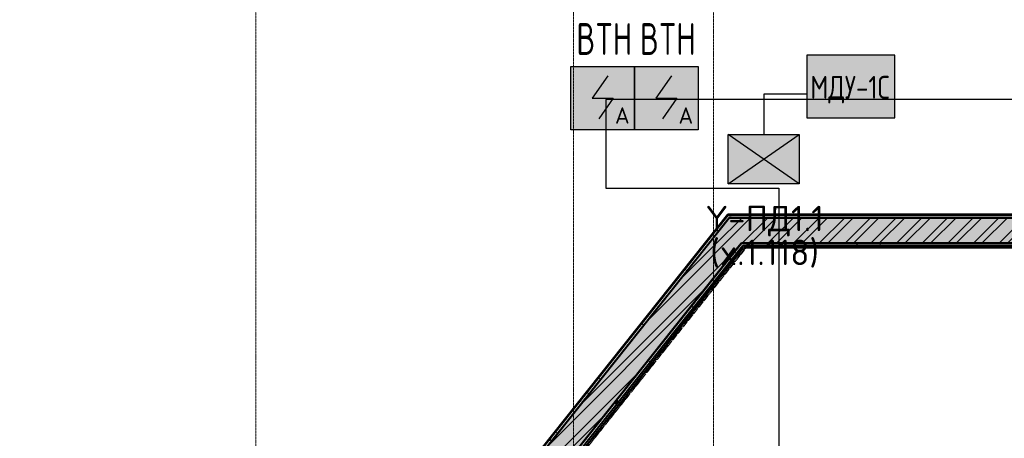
# Model space of a CAD drawing. Header units: millimetres. Extents: x -135639 to 224623, y -383017 to -59102.
# Tile 348 of 494: x 90756 to 98502, y -181508 to -178213. Entities that reach past the tile are written whole.
import ezdxf
from ezdxf.enums import TextEntityAlignment as Align

# ---------------------------------------------------------------- set-up
doc = ezdxf.new("R2010")
doc.units = ezdxf.units.MM
for name, pattern in [('CONTINOUS', [0]), ('Линия сетки', [25, 20, -2.5, 0, -2.5]), ('Штрих_3_1_5_', [4.5, 3, -1.5]), ('Штриховая_ш3 п1_5', [4.5, 3, -1.5])]:
    doc.linetypes.add(name, pattern=pattern)
doc.layers.add('A-010-M_ROOM_SEPARATION', color=4, linetype='Штриховая_ш3 п1_5', lineweight=40, true_color=0x00ffff)
for name, color, linetype, lineweight in [('A-200-M_WALL', 7, 'Continuous', 18), ('A-200-M_WALL_INT', 7, 'Continuous', 18), ('A-200-M_WALL_PAT', 7, 'Continuous', 40), ('Z-030-M_GRID', 7, 'Continuous', 9), ('ОС', 5, 'Continuous', 25), ('ПС', 7, 'Continuous', 40), ('СС-011-ПОЖ-СИГНАЛИЗАЦИЯ', 1, 'Continuous', 30)]:
    doc.layers.add(name, color=color, linetype=linetype, lineweight=lineweight)
doc.layers.add('ССПС', color=5, linetype='Continuous')
doc.styles.add('1111', font='isocpeur.ttf')
doc.styles.add('ISOCPEUR', font='isocpeur.ttf', dxfattribs={"height": 300})
pattern_1 = [(50, (0, 0), (218.62117, -19.1268), [22.86, -251.46]), (355, (0, 0), (-42.29187, 229.2684), [18.288, -201.168]), (100.451, (18.22, -1.6), (176.33107, 210.13963), [19.428, -213.708]), (46.184, (0, 60.96), (325.29495, -50.45164), [34.29, -377.19]), (96.636, (27.1, 56.76), (284.883, 296.9127), [29.142, -320.562]), (351.184, (0, 60.96), (284.8858, 296.9107), [27.432, -301.752]), (21, (30.48, 45.72), (181.93753, -122.71832), [22.86, -251.46]), (326, (30.48, 45.72), (74.16223, 221.0262), [18.288, -201.168]), (71.451, (45.64, 35.5), (256.10035, 98.30526), [19.428, -213.708]), (37.5, (0, 0), (3.70639, 101.465895), [3.353, -195.377, 3.353, -200.863, -201.93]), (37.5, (0, 0), (3.70639, 101.465895), [-402.946, 3.353, -198.577]), (7.5, (0, 0), (80.18358, 120.21653), [3.353, -113.081, 3.353, -190.805, -76.962]), (7.5, (0, 0), (80.18358, 120.21653), [-310.591, 3.353, -73.609]), (327.5, (-67.97, 0), (162.708646, -6.87497), [3.353, -72.847, 3.353, -234.391, -315.468]), (327.5, (-67.97, 0), (162.708646, -6.87497), [-313.944, 3.353, -312.115]), (317.5, (-98.45, 0), (177.75468, 30.51183), [3.353, -95.707, 3.353, -154.534, -224.028]), (317.5, (-98.45, 0), (177.75468, 30.51183), [-256.946, 3.353, -220.675])]
pattern_2 = [(45, (0, 0), (-101.02788, 101.02788), []), (45, (67.35, 0), (-101.02788, 101.02788), [])]
pattern_3 = [(0, (0, 0), (406.4, 101.6), [33.528, -271.272, 33.528, -271.272, -1625.6]), (0, (0, 0), (406.4, 101.6), [-609.6, 33.528, -576.072, 33.528, -271.272, -711.2]), (0, (0, 0), (406.4, 101.6), [-1524, 33.528, -169.672, 33.528, -474.472]), (120, (152.4, 50.8), (-291.18818, 301.152724), [33.528, -271.272, 33.528, -271.272, -1625.6]), (120, (152.4, 50.8), (-291.18818, 301.152724), [-609.6, 33.528, -576.072, 33.528, -271.272, -711.2]), (120, (152.4, 50.8), (-291.18818, 301.152724), [-1524, 33.528, -169.672, 33.528, -474.472]), (240, (203.2, 254), (-115.21182, -402.752724), [33.528, -271.272, 33.528, -271.272, -1625.6]), (240, (203.2, 254), (-115.21182, -402.752724), [-609.6, 33.528, -576.072, 33.528, -271.272, -711.2]), (240, (203.2, 254), (-115.21182, -402.752724), [-1524, 33.528, -169.672, 33.528, -474.472])]

# ---------------------------------------------------------------- blocks, each defined once
blk = doc.blocks.new('135_SLK_GD_AR_rvt-1-B1_-7_650_')
at = {"layer": 'A-200-M_WALL_PAT', "lineweight": 9, "true_color": 0xaaaaaa}
h = blk.add_hatch(dxfattribs=at)
h.set_pattern_fill('FP_11', color=253, style=0, pattern_type=2)
h.set_pattern_definition(pattern_3)
h.paths.add_polyline_path([(100757.1, 8375.8), (104491, 13070), (104465.5, 13070), (100741.5, 8388.3)])
h = blk.add_hatch(dxfattribs=at)
h.set_pattern_fill('FP_1', color=253, style=0, pattern_type=2)
h.set_pattern_definition(pattern_1)
h.paths.add_polyline_path([(109600, 12850), (109600, 13050), (109300, 13050), (109300, 12850), (109565, 12850)])
h.paths.add_polyline_path([(107450, 12850), (107450, 13050), (104475.1, 13050), (104316.1, 12850), (105227.6, 12850)])
h = blk.add_hatch(dxfattribs=at)
h.set_pattern_fill('FP_2', color=253, style=0, pattern_type=2)
h.set_pattern_definition(pattern_2)
h.paths.add_polyline_path([(109600, 12850), (109600, 13050), (109300, 13050), (109300, 12850), (109565, 12850)])
h.paths.add_polyline_path([(107450, 12850), (107450, 13050), (104475.1, 13050), (104316.1, 12850), (105227.6, 12850)])
h = blk.add_hatch(dxfattribs=at)
h.set_pattern_fill('FP_11', color=253, style=0, pattern_type=2)
h.set_pattern_definition(pattern_3)
h.paths.add_polyline_path([(136300, 13050), (136300, 13070), (134940, 13070), (134940, 13050), (136297.5, 13050)])
h.paths.add_polyline_path([(133250, 13050), (133740, 13050), (133740, 13070), (133250, 13070)])
h.paths.add_polyline_path([(129706.9, 13050), (132050, 13050), (132050, 13070), (126450, 13070), (126450, 13050), (127823.9, 13050)])
h.paths.add_polyline_path([(124057.9, 13050), (125250, 13050), (125250, 13070), (119375, 13070), (119375, 13050), (120291.8, 13050)])
h.paths.add_polyline_path([(118175, 13050), (118175, 13070), (114800, 13070), (114800, 13050), (116525.8, 13050)])
h.paths.add_polyline_path([(111300, 13050), (113600, 13050), (113600, 13070), (109300, 13070), (109300, 13050), (110876.7, 13050)])
h.paths.add_polyline_path([(107450, 13050), (107450, 13070), (104491, 13070), (104475.1, 13050), (105227.6, 13050)])
h = blk.add_hatch(dxfattribs=at)
h.set_pattern_fill('FP_1', color=253, style=0, pattern_type=2)
h.set_pattern_definition(pattern_1)
h.paths.add_polyline_path([(101162.6, 8564.3), (104571.6, 12850), (104316.1, 12850), (101006.1, 8688.8)])
h = blk.add_hatch(dxfattribs=at)
h.set_pattern_fill('FP_2', color=253, style=0, pattern_type=2)
h.set_pattern_definition(pattern_2)
h.paths.add_polyline_path([(101162.6, 8564.3), (104571.6, 12850), (104316.1, 12850), (101006.1, 8688.8)])
h = blk.add_hatch(dxfattribs=at)
h.set_pattern_fill('FP_11', color=253, style=0, pattern_type=2)
h.set_pattern_definition(pattern_3)
h.paths.add_polyline_path([(101190.7, 8567.5), (104581.3, 12830), (104555.7, 12830), (101175.1, 8580)])
h = blk.add_hatch(dxfattribs=at)
h.set_pattern_fill('FP_11', color=253, style=0, pattern_type=2)
h.set_pattern_definition(pattern_3)
h.paths.add_polyline_path([(109580, 12830), (109580, 12850), (109300, 12850), (109300, 12830), (109565, 12830)])
h.paths.add_polyline_path([(107450, 12830), (107450, 12850), (104571.6, 12850), (104555.7, 12830), (105227.6, 12830)])
at = {"layer": 'A-010-M_ROOM_SEPARATION', "color": 131, "linetype": 'Штрих_3_1_5_', "true_color": 0xaaffff}
blk.add_line((101223.5, 8560.6), (104607.7, 12815.1), dxfattribs=at)
at = {"layer": 'A-200-M_WALL', "color": 253, "lineweight": 40, "true_color": 0xaaaaaa}
for p, q in [((104465.5, 13070), (100741.5, 8388.3)), ((104465.5, 13070), (104491, 13070)), ((107450, 13050), (104475.1, 13050)), ((104475.1, 13050), (107450, 13050)), ((107450, 13070), (104491, 13070)), ((101200.1, 8579.3), (104569.3, 12815)), ((104569.3, 12815), (104581.3, 12830)), ((104571.6, 12850), (107450, 12850)), ((107450, 12850), (104571.6, 12850)), ((104581.3, 12830), (107450, 12830))]:
    blk.add_line(p, q, dxfattribs=at)
at = {"layer": 'A-200-M_WALL_INT', "color": 253, "lineweight": 40, "true_color": 0xaaaaaa}
for p, q in [((104463.1, 13075), (100737.6, 8391.4)), ((101006.1, 8688.8), (104475.1, 13050)), ((104475.1, 13050), (104316.1, 12850)), ((104469.5, 13075), (104463.1, 13075)), ((104495, 13075), (104469.5, 13075)), ((107450, 13075), (104495, 13075)), ((104316.1, 12850), (101006.1, 8688.8)), ((101162.6, 8564.3), (104571.6, 12850)), ((104543.8, 12815), (101184.4, 8591.7)), ((101211.8, 8569.9), (104588.5, 12815)), ((104555.7, 12830), (104543.8, 12815)), ((104571.6, 12850), (104555.7, 12830)), ((104588.5, 12815), (107450, 12815))]:
    blk.add_line(p, q, dxfattribs=at)
blk = doc.blocks.new('-1 эт')
at = {"layer": 'Z-030-M_GRID', "color": 253, "linetype": 'Линия сетки', "true_color": 0xaaaaaa}
for p, q in [((100750, -19695), (100750, 133719.9)), ((103250, -19701.1), (103250, 133719.9)), ((104350, -19694.8), (104350, 133719.9))]:
    blk.add_line(p, q, dxfattribs=at)
at = {"lineweight": 5}
blk.add_blockref('135_SLK_GD_AR_rvt-1-B1_-7_650_', (0, 0), dxfattribs=at)
blk = doc.blocks.new('*U4706')
at = {"lineweight": 35, "true_color": 0xffffff}
h = blk.add_hatch(color=7, dxfattribs=at)
h.dxf.hatch_style = 1
h.paths.add_polyline_path([(0, 499.6), (0, 0), (499.6, 0), (499.6, 499.6)])
at = {"color": 1, "linetype": 'ByBlock', "lineweight": -2}
for p, q in [((289.5, 426.3), (166.9, 249.8)), ((166.9, 249.8), (332.7, 249.8)), ((332.7, 249.8), (219.3, 86.3))]:
    blk.add_line(p, q, dxfattribs=at)
at = {"color": 1, "linetype": 'ByBlock', "lineweight": -2, "ltscale": 0.1}
blk.add_lwpolyline([(0, 499.6), (499.6, 499.6), (499.6, 0), (0, 0)], close=True, dxfattribs=at)
at = {"color": 1, "linetype": 'ByBlock', "lineweight": -2, "ltscale": 1000, "style": '1111'}
blk.add_text('A', height=128.1, dxfattribs=at).set_placement((403.4, 49.2), align=Align.CENTER)
at = {"color": 0, "linetype": 'ByBlock', "lineweight": -2, "style": '1111'}
blk.add_attdef('INDEX', (-63.3, -234.7), '', height=125, dxfattribs=at)
at = {"color": 0, "linetype": 'ByBlock', "lineweight": -2, "style": '1111', "flags": 1}
for tag, p in [('NAME_DEVICE', (-64.1, -421.2)), ('NUM_POM', (-81.6, -847))]:
    blk.add_attdef(tag, p, '', height=125, dxfattribs=at)
at = {"color": 0, "linetype": 'ByBlock', "lineweight": -2, "style": '1111', "width": 0.7}
blk.add_attdef('NUM_DEVICE', (-64.1, -629.5), '', height=125, dxfattribs=at)
blk = doc.blocks.new('*U4714')
at = {"linetype": 'ByBlock', "lineweight": -2, "ltscale": 100}
h = blk.add_hatch(color=0, dxfattribs=at)
h.dxf.hatch_style = 1
h.paths.add_polyline_path([(0, 0), (139.7, 97.2), (0, 194.4)])
h.paths.add_polyline_path([(139.7, 97.2), (279.5, 0), (279.5, 194.4)])
at = {"linetype": 'CONTINOUS', "lineweight": 30, "ltscale": 100, "true_color": 0xffffff}
h = blk.add_hatch(color=7, dxfattribs=at)
h.dxf.hatch_style = 1
h.paths.add_polyline_path([(0, 194.4), (139.7, 97.2), (279.5, 194.4)])
h.paths.add_polyline_path([(0, 0), (279.5, 0), (139.7, 97.2)])
at = {"color": 0, "linetype": 'ByBlock', "lineweight": -2, "ltscale": 100}
for p, q in [((0, 194.4), (279.5, 0)), ((279.5, 194.4), (0, 0))]:
    blk.add_line(p, q, dxfattribs=at)
blk.add_lwpolyline([(279.5, 0), (0, 0), (0, 194.4), (279.5, 194.4)], close=True, dxfattribs=at)
blk = doc.blocks.new('ger')
at = {"lineweight": 40, "ltscale": 2, "true_color": 0xffffff}
h = blk.add_hatch(color=7, dxfattribs=at)
h.dxf.hatch_style = 1
h.paths.add_polyline_path([(491036.1, -67335.5), (491036.1, -66842.7), (490344.7, -66842.7), (490344.7, -67335.5)])
at = {"layer": 'ОС', "color": 1, "lineweight": 30}
blk.add_lwpolyline([(491036.1, -66842.7), (490344.7, -66842.7), (490344.7, -67335.5), (491036.1, -67335.5)], close=True, dxfattribs=at)
at = {"layer": 'ССПС', "color": 1, "lineweight": -2, "ltscale": 1000, "style": '1111', "width": 0.8}
blk.add_text('МДУ-1С', height=180, dxfattribs=at).set_placement((490370.6, -67185.8))

msp = doc.modelspace()

# ---------------------------------------------------------------- linework, layer by layer
at = {"layer": 'СС-011-ПОЖ-СИГНАЛИЗАЦИЯ', "lineweight": 30}
msp.add_lwpolyline([(105255.2, -178841), (95368.3, -178841), (95368.3, -179538.1), (96728.6, -179538.1), (96728.6, -183684.7), (94423.3, -183684.7), (94423.3, -185920), (88180.6, -185920)], dxfattribs=at)
at = {"layer": 'СС-011-ПОЖ-СИГНАЛИЗАЦИЯ', "color": 30, "lineweight": 30, "true_color": 0xf26722}
msp.add_lwpolyline([(96950, -178800), (96610.1, -178800), (96610.1, -179115.8)], dxfattribs=at)

# ---------------------------------------------------------------- block references
msp.add_blockref('-1 эт', (-8136.8, -192821.5))
at = {"layer": 'ПС', "color": 7, "linetype": 'CONTINOUS', "lineweight": 30, "ltscale": 100}
ref = msp.add_blockref('*U4706', (95093.2, -179080.6), dxfattribs=dict(at, xscale=1.000736, yscale=1.000736, zscale=1.000736))
ref.add_attrib('NUM_DEVICE', 'BTH', dxfattribs={"layer": '0', "color": 0, "linetype": 'ByBlock', "lineweight": -2, "ltscale": 100, "height": 250.18, "style": '1111', "width": 0.7}).set_placement((95355, -178490), align=Align.CENTER)
ref = msp.add_blockref('*U4706', (95593.2, -179080.6), dxfattribs=dict(at, xscale=1.000736, yscale=1.000736, zscale=1.000736))
ref.add_attrib('NUM_DEVICE', 'BTH', dxfattribs={"layer": '0', "color": 0, "linetype": 'ByBlock', "lineweight": -2, "ltscale": 100, "height": 250.18, "style": '1111', "width": 0.7}).set_placement((95854.9, -178490), align=Align.CENTER)
at = {"layer": 'ПС', "color": 84, "linetype": 'Continuous', "lineweight": 30, "ltscale": 100, "xscale": 2, "yscale": 2, "zscale": 2, "rotation": 180}
msp.add_blockref('*U4714', (96889.5, -179115.8), dxfattribs=at)
at = {"layer": 'СС-011-ПОЖ-СИГНАЛИЗАЦИЯ', "lineweight": 30}
msp.add_blockref('ger', (-393394.7, -111649.4), dxfattribs=at)

# ---------------------------------------------------------------- texts
at = {"color": 7, "linetype": 'Continuous', "insert": (96209.9, -179678), "char_height": 200, "attachment_point": 1, "line_spacing_factor": 1.1, "style": 'ISOCPEUR'}
msp.add_mtext_dynamic_manual_height_columns('\\pxsm0.8,qc;{\\C256;Y-ПД1.1\\P(x.1.118)}', width=813.716, gutter_width=2478.4, heights=[735.9], dxfattribs=at)

doc.saveas('drawing.dxf')
